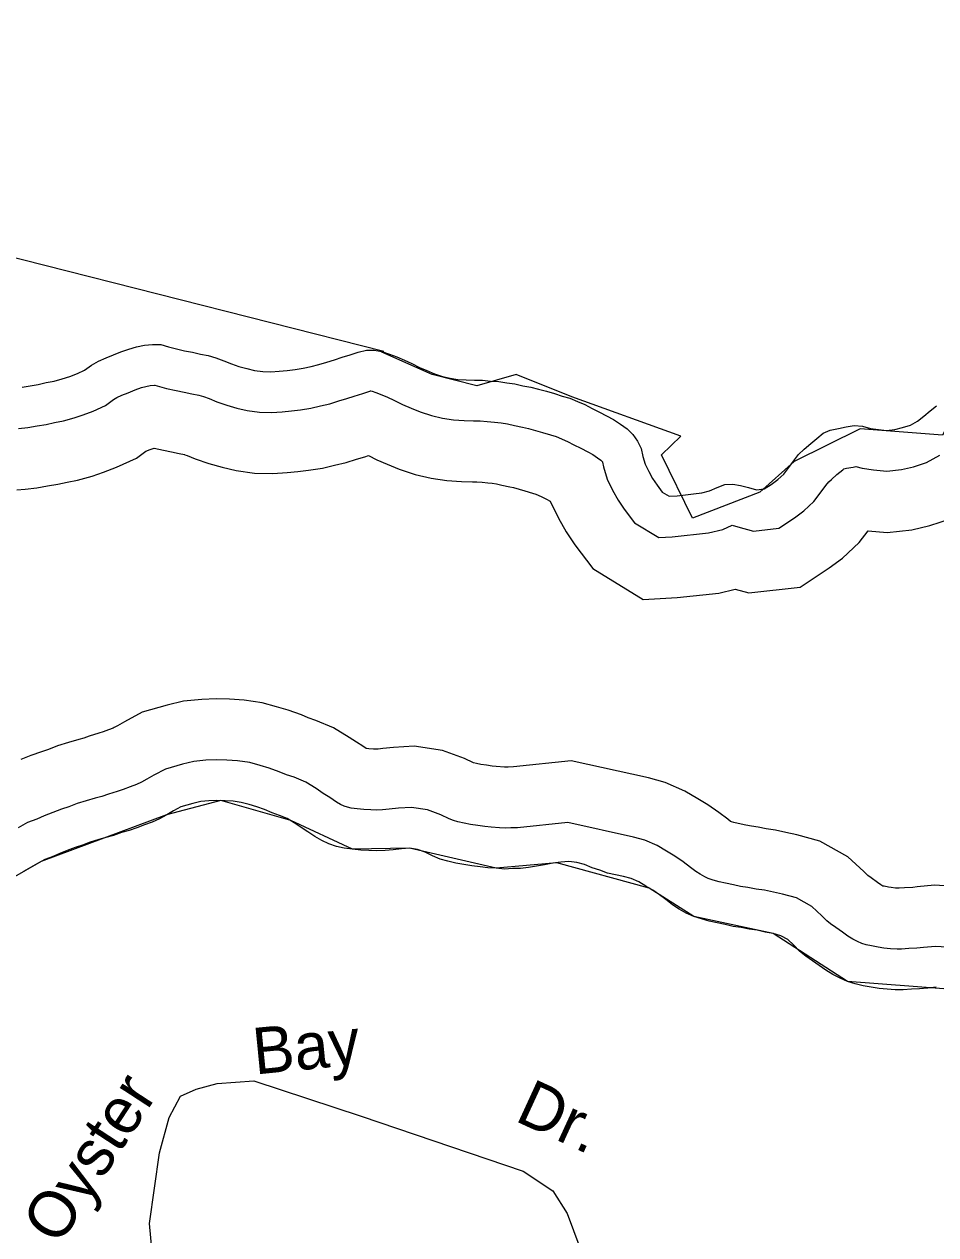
# Model space of a CAD drawing. Extents: x 2104537 to 2336408, y 34176 to 229611.
# Drawn here: x 2139980 to 2141453, y 49325 to 51279 of the extents above; entities that cross this region are included whole.
import ezdxf

# ---------------------------------------------------------------- set-up
doc = ezdxf.new("R2010")
doc.units = 0
for name, color, linetype in [('Exist Boundary Political City Limit New', 7, 'Continuous'), ('Exist Hydrographic Buffer Line', 7, 'Continuous'), ('Exist Hydrographic River Shore', 7, 'Continuous'), ('Exist Road Non-System Type 51', 7, 'Continuous'), ('Exist Road Non-System Type 51 Label', 7, 'Continuous'), ('Map Preparation Boundary City Limit Buffer Line', 7, 'Continuous')]:
    doc.layers.add(name, color=color, linetype=linetype)

msp = doc.modelspace()

# ---------------------------------------------------------------- linework, layer by layer
at = {"layer": 'Exist Boundary Political City Limit New'}
for points in [[(2141783.2, 51285.4), (2141766, 51049.7), (2141751.8, 50945.2), (2141735.2, 50826.6), (2141735.8, 50761.2), (2141503.8, 50690.6), (2141464, 50615.8), (2141330.8, 50626.1), (2141224.2, 50573), (2141168.8, 50523.4), (2141060, 50481.6), (2141009.8, 50584), (2141041, 50613.9), (2140865, 50677.5), (2140774.8, 50713.6), (2140711.5, 50695.5), (2140639.2, 50713.6), (2140558, 50749.7), (2140561.5, 50750.9), (2139465.2, 51028.2)], [(2141473, 49721.3), (2141310.2, 49733.8), (2141190.5, 49810.9), (2141062, 49838.6), (2140990.2, 49884.3), (2140840.8, 49925.4), (2140743, 49916.3), (2140602.8, 49948.6), (2140510.5, 49947.1), (2140410.8, 49993.3), (2140298, 50025.6), (2140210.2, 50002.7), (2140007.5, 49927.2), (2139873, 49850.3)]]:
    msp.add_lwpolyline(points, dxfattribs=at)
at = {"layer": 'Exist Hydrographic Buffer Line'}
for points in [[(2139971.1, 50626.4), (2139986.3, 50628), (2140001.1, 50630.7), (2140015.7, 50633), (2140029.3, 50636.2), (2140043.7, 50638.9), (2140060.9, 50643.8), (2140075.5, 50648.6), (2140091.6, 50654.6), (2140111.3, 50663.7), (2140124.4, 50673.3), (2140130.1, 50676.5), (2140138.2, 50680.3), (2140148.1, 50684.1), (2140159.7, 50688.6), (2140169.9, 50692.4), (2140176.9, 50694.4), (2140183.9, 50695.7), (2140190.5, 50696.4), (2140191.2, 50696.4), (2140210.2, 50691.1), (2140225.5, 50687.7), (2140238.5, 50685.2), (2140251.1, 50682.3), (2140262.1, 50680.1), (2140270, 50677.9), (2140279, 50674.7), (2140291.6, 50669.4), (2140307.6, 50663.9), (2140323.8, 50659.4), (2140340.6, 50655.6), (2140360.3, 50652.8), (2140379.9, 50652.4), (2140397.1, 50653.4), (2140412, 50654.9), (2140426.6, 50656.5), (2140443.2, 50659.2), (2140458.9, 50662.8), (2140473.9, 50666.4), (2140488.3, 50670.9), (2140501.4, 50674.8), (2140513.3, 50678.7), (2140527.1, 50682.7), (2140538.4, 50686.7), (2140539.8, 50687.1), (2140540.1, 50687.1), (2140542.2, 50686.7), (2140548.3, 50684.7), (2140558.2, 50681), (2140567.4, 50677.1), (2140577.2, 50672.3), (2140591.2, 50665.3), (2140605.2, 50659.3), (2140620.2, 50653.1), (2140638.2, 50647.2), (2140656.1, 50643), (2140673.9, 50640.4), (2140691.2, 50639.2), (2140706.3, 50638.9), (2140717, 50638.7), (2140728.4, 50637.6), (2140739.9, 50636.8), (2140750.6, 50635.3), (2140761.2, 50633.7), (2140772.3, 50631.2), (2140785.2, 50628.7), (2140795.2, 50626.4), (2140817.7, 50620.2), (2140830.3, 50616), (2140839.9, 50613.3), (2140857.8, 50605.6), (2140868.2, 50600.2), (2140879.8, 50594.6), (2140890.6, 50588.8), (2140898.8, 50584.6), (2140906.5, 50579.3), (2140912.1, 50575.4), (2140913.1, 50574.4), (2140914.4, 50572.6), (2140914.5, 50572.2), (2140916.3, 50564.5), (2140922.2, 50544.7), (2140930.9, 50526.8), (2140939.6, 50510.9), (2140949.7, 50496.3), (2140966.3, 50474.3), (2141005.4, 50450.3), (2141027.3, 50451.5)], [(2139968.2, 50527.1), (2139981.6, 50528.5), (2140000.4, 50530.5), (2140017.6, 50533.7), (2140034.8, 50536.4), (2140049.6, 50539.9), (2140066.3, 50543), (2140089.8, 50549.7), (2140108.1, 50555.7), (2140129.4, 50563.7), (2140161.4, 50578.5), (2140176.6, 50589.6), (2140177, 50589.7), (2140183.7, 50592.4), (2140190, 50594.8), (2140205.2, 50591.4), (2140218.3, 50588.8), (2140230.7, 50586), (2140239, 50584.4), (2140240, 50584.1), (2140243.6, 50582.8), (2140256.6, 50577.4), (2140278.3, 50569.9), (2140299.8, 50563.9), (2140322.7, 50558.8), (2140352.2, 50554.5), (2140381.7, 50553.9), (2140405, 50555.2), (2140422.5, 50557.1), (2140439.6, 50558.9), (2140462, 50562.5), (2140481.6, 50567), (2140500.2, 50571.5), (2140516.9, 50576.7), (2140530.7, 50580.8), (2140536.4, 50582.7), (2140549.9, 50576), (2140566.9, 50568.7), (2140585.8, 50560.8), (2140611.7, 50552.3), (2140637.8, 50546.2), (2140663.3, 50542.5), (2140686.9, 50540.8), (2140704.4, 50540.5), (2140711.4, 50540.4), (2140720.4, 50539.5), (2140729.5, 50538.9), (2140736.5, 50537.9), (2140743.3, 50536.9), (2140752.1, 50534.9), (2140764.7, 50532.4), (2140770.9, 50531), (2140789.2, 50525.9), (2140801.4, 50521.9), (2140807, 50520.3), (2140815.5, 50516.7), (2140823.9, 50512.3), (2140830, 50509.3), (2140830.1, 50508.9), (2140843.5, 50481.5), (2140855.7, 50459.3), (2140869.9, 50438.6), (2140899, 50400.1), (2140980.1, 50350.3), (2141035.2, 50353.4)], [(2141027.3, 50451.5), (2141085.9, 50457.7), (2141109.2, 50463.2), (2141124.1, 50470.1), (2141133.1, 50467.6), (2141158.4, 50460.8), (2141199.2, 50465.3), (2141224.5, 50482.3), (2141239.7, 50493.3), (2141256.2, 50508.6), (2141267.8, 50524), (2141275.6, 50534.3), (2141280.1, 50540.3), (2141284.4, 50544.3), (2141293.4, 50552.1), (2141302.6, 50559.7), (2141304.4, 50561.2), (2141309, 50562.3), (2141319.7, 50564.2), (2141324, 50564.9), (2141334.1, 50562.2), (2141352.4, 50559.5), (2141373.8, 50557.4), (2141397.6, 50560), (2141417, 50564.5), (2141437.9, 50571.3), (2141459.6, 50583.1)], [(2141035.2, 50353.4), (2141102.4, 50360.5), (2141129, 50366.8), (2141150.8, 50360.9), (2141234, 50370.2), (2141280.9, 50401.5), (2141302.4, 50417.2), (2141329.4, 50442.3), (2141343.9, 50461.4), (2141374.3, 50458.5), (2141414.1, 50462.7), (2141443.4, 50469.6), (2141476.9, 50480.4)], [(2140863.9, 50089.8), (2140770.7, 50080), (2140761.9, 50079.7), (2140759.2, 50079.6), (2140756.2, 50079.8), (2140742.9, 50080.7), (2140736.3, 50081.4), (2140727.1, 50082.7), (2140718, 50084), (2140711.2, 50085.4), (2140706.4, 50086.4), (2140691.8, 50093.5), (2140656, 50106.5), (2140610.1, 50113.3), (2140576.8, 50111.4), (2140559.5, 50109.6), (2140552.2, 50108.8), (2140549.2, 50108.7), (2140544.3, 50108.8), (2140537.2, 50109.3), (2140532.6, 50109.7), (2140527.4, 50113.3), (2140516.9, 50119.8), (2140505.5, 50127.5), (2140480.1, 50143.1), (2140451.2, 50155.2), (2140439.2, 50159.4), (2140428, 50164), (2140406.5, 50171.9), (2140387.9, 50177.1), (2140364.9, 50183.5), (2140335.7, 50187.8), (2140311.8, 50189.5), (2140290.6, 50189.9), (2140267, 50189.1), (2140237.8, 50186), (2140211.4, 50179.7), (2140170.8, 50168.2)], [(2140170.8, 50168.2), (2140142.1, 50152.6), (2140130.8, 50146.2), (2140125.8, 50143.4), (2140123.9, 50142.6), (2140116.6, 50139.8), (2140107.7, 50136.5), (2140101, 50134.3), (2140085.4, 50129.7), (2140076.6, 50126.4), (2140068.4, 50124.4), (2140051.7, 50119.2), (2140034.2, 50114), (2140019.5, 50108.4), (2140008, 50104.6), (2139991.1, 50098.3), (2139975, 50092)], [(2140208.3, 50076.5), (2140189.8, 50066.5), (2140178.6, 50060.1), (2140169.6, 50055.2), (2140161.7, 50051.7), (2140151.4, 50047.7), (2140140.3, 50043.6), (2140130.3, 50040.3), (2140116.6, 50036.2), (2140105.5, 50032.1), (2140094.7, 50029.5), (2140080.3, 50025), (2140065.8, 50020.7), (2140052.5, 50015.7), (2140040.6, 50011.7), (2140026.3, 50006.4), (2140012.7, 50001), (2140000.8, 49995.8), (2139985.8, 49990.1), (2139970.4, 49981.7)], [(2140858.3, 49990.2), (2140777.4, 49981.7), (2140766.3, 49981.4), (2140757.3, 49980.9), (2140748.2, 49981.7), (2140734.8, 49982.6), (2140724.5, 49983.6), (2140713, 49985.3), (2140701.5, 49987), (2140690.9, 49989), (2140680.9, 49991.3), (2140674, 49993.3), (2140666.8, 49996.2), (2140653.4, 50002.7), (2140631.7, 50010.6), (2140605.7, 50014.5), (2140584.7, 50013.2), (2140569.7, 50011.7), (2140558.9, 50010.6), (2140549.8, 50010.3), (2140540, 50010.5), (2140529.2, 50011.2), (2140518.2, 50012.2), (2140508.6, 50013.6), (2140502.7, 50014.8), (2140497.3, 50016.8), (2140491.1, 50019.6), (2140484.8, 50023.3), (2140474.1, 50030.5), (2140463.3, 50037.2), (2140451.9, 50044.9), (2140435.2, 50055.3), (2140416.2, 50063.2), (2140404.1, 50067.3), (2140392.2, 50072.3), (2140376.2, 50078.1), (2140361.3, 50082.4), (2140344.5, 50087), (2140325.1, 50089.9), (2140307.5, 50091.1), (2140291.2, 50091.4), (2140273.9, 50090.9), (2140254.5, 50088.8), (2140236.2, 50084.5), (2140208.3, 50076.5)], [(2141498.9, 49885.7), (2141450.9, 49889.1), (2141423.1, 49886.2), (2141415.7, 49885.4), (2141402.6, 49885), (2141393.9, 49884.1), (2141387.7, 49884.5), (2141381, 49885.2), (2141376.6, 49885.8), (2141369.4, 49887.3), (2141368, 49887.6), (2141367.7, 49887.7), (2141364.4, 49889.7), (2141358.6, 49893.6), (2141348.9, 49900.7), (2141343, 49904.8), (2141336.7, 49911), (2141311.1, 49934.9), (2141265.8, 49960), (2141228.5, 49970.6), (2141210.6, 49974.1), (2141193.9, 49977.7), (2141179.2, 49979.9), (2141166.1, 49982.5), (2141155.3, 49984.1), (2141146.3, 49986.1), (2141133.9, 49988.5), (2141127, 49990.1), (2141123.1, 49991.2), (2141121.6, 49992.1), (2141116.8, 49995.8), (2141102.5, 50006.6), (2141084.8, 50018.8), (2141068.6, 50028.5), (2141047.8, 50041), (2141016, 50054.6), (2140988.8, 50062.3), (2140863.9, 50089.8)], [(2141479.3, 49788.4), (2141452.5, 49790.3), (2141433.2, 49788.3), (2141422.4, 49787.2), (2141409.3, 49786.8), (2141397.8, 49785.6), (2141390.4, 49785.7), (2141379.7, 49786.4), (2141369.1, 49787.4), (2141359.7, 49788.8), (2141349.2, 49790.9), (2141340.3, 49792.9), (2141333.7, 49795.1), (2141326.4, 49798.2), (2141319, 49802.1), (2141311.1, 49807), (2141302.2, 49813), (2141291.8, 49820.5), (2141283, 49826.6), (2141277.1, 49831.6), (2141268.8, 49839.7), (2141252.7, 49854.7), (2141228, 49868.4), (2141205.6, 49874.8), (2141190.6, 49877.7), (2141176.1, 49880.9), (2141162.6, 49882.9), (2141149.5, 49885.4), (2141137.5, 49887.2), (2141126, 49889.7), (2141113.5, 49892.2), (2141103.1, 49894.6), (2141093.6, 49897.2), (2141085.4, 49900), (2141079.8, 49902.4), (2141072.6, 49906.7), (2141065.2, 49911.2), (2141056.9, 49917.8), (2141044.9, 49926.7), (2141031.4, 49936.1), (2141018.1, 49944), (2141003, 49953.1), (2140983.1, 49961.6), (2140964.7, 49966.8), (2140858.3, 49990.2)]]:
    msp.add_lwpolyline(points, dxfattribs=at)
at = {"layer": 'Exist Hydrographic River Shore'}
for points in [[(2139977, 50693), (2139990.1, 50695.4), (2140003, 50697.4), (2140015.8, 50700.5), (2140028.7, 50702.8), (2140041.5, 50706.5), (2140053.7, 50710.6), (2140066.3, 50715.2), (2140077.9, 50720.6), (2140088.9, 50728.6), (2140100.2, 50734.9), (2140112.4, 50740.6), (2140124.3, 50745.3), (2140136.5, 50750), (2140149.1, 50754.7), (2140161.6, 50758.4), (2140174.5, 50760.7), (2140187.6, 50762.1), (2140200.8, 50761.9), (2140213.5, 50758.3), (2140226.2, 50754.8), (2140239, 50751.9), (2140252, 50749.4), (2140264.8, 50746.5), (2140277.5, 50744), (2140289.9, 50740.5), (2140302.6, 50735.9), (2140315, 50730.8), (2140327.1, 50726.6), (2140339.8, 50723.1), (2140352.5, 50720.2), (2140365.6, 50718.3), (2140378.7, 50718.1), (2140391.9, 50718.8), (2140405, 50720.2), (2140417.8, 50721.6), (2140430.7, 50723.6), (2140443.9, 50726.7), (2140456.4, 50729.7), (2140469.3, 50733.7), (2140481.8, 50737.4), (2140494, 50741.4), (2140506.9, 50745.1), (2140519.8, 50749.8), (2140533, 50752.8), (2140545.8, 50752.6), (2140557.9, 50750.7), (2140570.2, 50746.5), (2140582.3, 50742), (2140594.7, 50736.9), (2140606.4, 50731.1), (2140618.7, 50724.9), (2140630.8, 50719.8), (2140643.1, 50714.6), (2140655.8, 50710.4), (2140668.3, 50707.6), (2140681, 50705.7), (2140694.1, 50704.8), (2140707.6, 50704.5), (2140720.7, 50704.2), (2140733.8, 50703), (2140746.9, 50702.1), (2140760, 50700.2), (2140773.1, 50698.3), (2140785.8, 50695.4), (2140798.9, 50692.9), (2140811.3, 50690), (2140824, 50686.5), (2140836.8, 50683), (2140849.5, 50678.8), (2140861.9, 50675.3), (2140873.9, 50670.1), (2140886, 50665), (2140897.7, 50658.8), (2140909.7, 50653), (2140921.1, 50646.9), (2140932.4, 50641.1), (2140943.8, 50633.3), (2140954.4, 50625.9), (2140963.8, 50616.5), (2140971.1, 50605.9), (2140976.8, 50594.3), (2140979.8, 50581.1), (2140983.5, 50568.6), (2140989.2, 50557), (2140995.5, 50545.4), (2141002.9, 50534.7), (2141011.2, 50523.7), (2141022.2, 50517), (2141035.4, 50517.7)], [(2141035.4, 50517.7), (2141048.5, 50519.1), (2141061.7, 50521.1), (2141074.8, 50522.5), (2141087.7, 50525.5), (2141099.9, 50531.2), (2141112.2, 50535.9), (2141125, 50536.3), (2141137.7, 50534.4), (2141150.5, 50530.9), (2141163.5, 50527.4), (2141176, 50528.8), (2141187, 50536.1), (2141198, 50544.1), (2141207.3, 50552.8), (2141215.4, 50563.4), (2141223.2, 50573.8), (2141231.2, 50584.5), (2141240.6, 50593.1), (2141250.9, 50602.1), (2141260.6, 50610.1), (2141270.9, 50618.8), (2141282.5, 50623.5), (2141295.7, 50626.5), (2141308.5, 50628.9), (2141321.4, 50631), (2141334.5, 50630), (2141347.6, 50626.5), (2141360.3, 50624.6), (2141373.4, 50623.4), (2141386.6, 50624.8), (2141399.4, 50627.8), (2141412, 50631.8), (2141423.6, 50638.2), (2141433.9, 50646.2), (2141443.9, 50654.8), (2141454.2, 50662.8)], [(2140233.3, 50015.4), (2140221.7, 50009.1), (2140210.4, 50002.7), (2140198.8, 49996.4), (2140186.9, 49991), (2140174.6, 49986.4), (2140162.1, 49981.7), (2140149.8, 49977.6), (2140137.3, 49974), (2140124.7, 49969.3), (2140112.2, 49966.2), (2140099.3, 49962.2), (2140086.8, 49958.5), (2140074.6, 49953.8), (2140062.4, 49949.8), (2140049.8, 49945.1), (2140037.9, 49940.4), (2140025.6, 49935.1), (2140013.4, 49930.4), (2140001.8, 49924.1), (2139990.2, 49917.7), (2139979.3, 49911.4)], [(2140834.3, 49924.4), (2140821.1, 49922), (2140807.9, 49920), (2140795.1, 49917.6), (2140781.9, 49916.2), (2140769.1, 49915.8), (2140756, 49915.1), (2140742.9, 49916.3), (2140729.5, 49917.2), (2140716.7, 49918.5), (2140703.6, 49920.4), (2140690.5, 49922.3), (2140677.4, 49924.8), (2140664.7, 49927.7), (2140652.3, 49931.2), (2140639.9, 49936.4), (2140627.9, 49942.2), (2140615.5, 49946.7), (2140602.7, 49948.6), (2140589.9, 49947.8), (2140576.5, 49946.4), (2140563.3, 49945.1), (2140550.2, 49944.7), (2140537.1, 49944.9), (2140523.9, 49945.8), (2140510.5, 49947.1), (2140497.4, 49948.9), (2140484.7, 49951.5), (2140472.6, 49956), (2140460.9, 49961.1), (2140449.6, 49967.9), (2140438.5, 49975.4), (2140427.5, 49982.1), (2140416.2, 49989.9), (2140405.2, 49996.7), (2140392.8, 50001.8), (2140380.7, 50006), (2140368.4, 50011.2), (2140356, 50015.7), (2140343.6, 50019.2), (2140330.9, 50022.7), (2140318.1, 50024.6), (2140304.7, 50025.5), (2140291.5, 50025.8), (2140278.4, 50025.4), (2140265.6, 50024), (2140252.7, 50020.9), (2140233.3, 50015.4)], [(2141453.5, 49724.4), (2141440, 49723), (2141426.9, 49721.7), (2141413.7, 49721.3), (2141400.6, 49719.9), (2141387.5, 49720.1), (2141374.4, 49721), (2141361.3, 49722.3), (2141348.5, 49724.2), (2141335.8, 49726.7), (2141322.7, 49729.6), (2141310.3, 49733.8), (2141298.3, 49738.9), (2141286.6, 49745), (2141275.5, 49751.8), (2141264.5, 49759.2), (2141253.8, 49767), (2141243.2, 49774.4), (2141233.1, 49782.8), (2141223.5, 49792.2), (2141213.8, 49801.2), (2141202.8, 49807.4), (2141190.4, 49810.9), (2141177.3, 49813.4), (2141164.2, 49816.3), (2141151.5, 49818.2), (2141138.4, 49820.7), (2141125.6, 49822.6), (2141112.6, 49825.5), (2141099.8, 49828.1), (2141087.1, 49830.9), (2141074.3, 49834.5), (2141062, 49838.6), (2141049.9, 49843.8), (2141038.6, 49850.6), (2141027.5, 49857.3), (2141016.9, 49865.7), (2141006.5, 49873.5), (2140995.8, 49880.9), (2140984.5, 49887.7), (2140973.1, 49894.5), (2140961.1, 49899.6), (2140948.7, 49903.2), (2140935.6, 49906), (2140922.5, 49908.6), (2140910.2, 49913.1), (2140897.8, 49917.3), (2140885.4, 49922.4), (2140873, 49925.9), (2140860.2, 49927.2), (2140847.4, 49926.4), (2140834.3, 49924.4)]]:
    msp.add_lwpolyline(points, dxfattribs=at)
at = {"layer": 'Exist Road Non-System Type 51'}
msp.add_lwpolyline([(2140314.9, 49052.3), (2140276.1, 49112.7), (2140226, 49197.1), (2140189.5, 49267.8), (2140182.7, 49343), (2140198.6, 49457), (2140214.6, 49514), (2140232.8, 49548.2), (2140257.9, 49559.6), (2140292.1, 49568.7), (2140351.3, 49573.3), (2140524.5, 49516.3), (2140786.6, 49427.4), (2140834.5, 49395.4), (2140857.3, 49359), (2140877.8, 49304.2), (2140868.7, 49251.8), (2140843.6, 49192.5), (2140802.6, 49128.7), (2140750.2, 49099), (2140718.3, 49092.2), (2140686.3, 49088.8)], dxfattribs=at)
at = {"layer": 'Map Preparation Boundary City Limit Buffer Line'}
for points in [[(2141783.2, 51285.4), (2141766, 51049.7), (2141751.8, 50945.2), (2141735.2, 50826.6), (2141735.8, 50761.2), (2141503.8, 50690.6), (2141464, 50615.8), (2141330.8, 50626.1), (2141224.2, 50573), (2141168.8, 50523.4), (2141060, 50481.6), (2141009.8, 50584), (2141041, 50613.9), (2140865, 50677.5), (2140774.8, 50713.6), (2140711.5, 50695.5), (2140639.2, 50713.6), (2140558, 50749.7), (2140561.5, 50750.9), (2139465.2, 51028.2)], [(2141473, 49721.3), (2141310.2, 49733.8), (2141190.5, 49810.9), (2141062, 49838.6), (2140990.2, 49884.3), (2140840.8, 49925.4), (2140743, 49916.3), (2140602.8, 49948.6), (2140510.5, 49947.1), (2140410.8, 49993.3), (2140298, 50025.6), (2140210.2, 50002.7), (2140007.5, 49927.2), (2139873, 49850.3)]]:
    msp.add_lwpolyline(points, dxfattribs=at)

# ---------------------------------------------------------------- texts
at = {"layer": 'Exist Road Non-System Type 51 Label'}
for s, rotation, p in [('Bay', 5.6194, (2140353.2, 49583.3)), ('Oyster ', 56.8973, (2140036, 49305.2)), ('Dr.', 335.3159, (2140770.9, 49509.5))]:
    msp.add_text(s, height=75, rotation=rotation, dxfattribs=at).set_placement(p)

doc.saveas('drawing.dxf')
